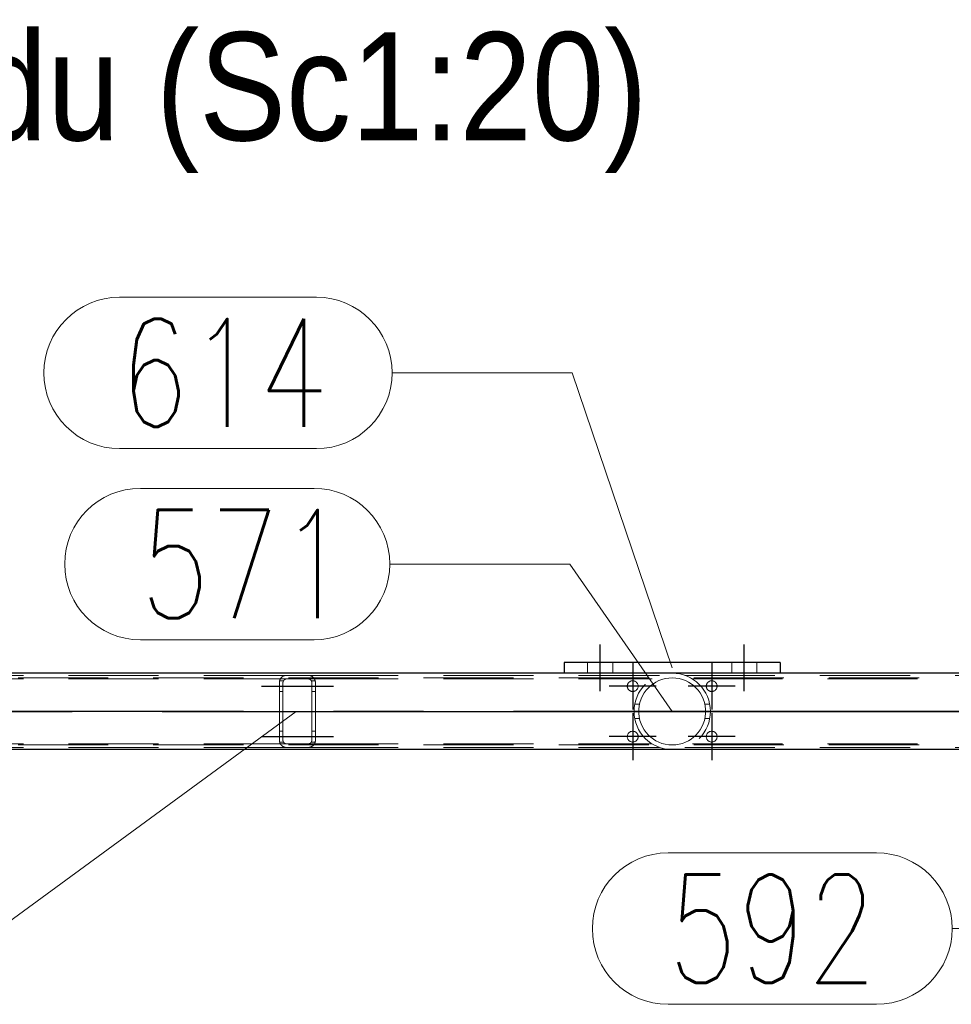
# Model space of a CAD drawing. Header units: millimetres. Extents: x -851 to 2, y 9346 to 10016.
# Tile 468 of 505: x -392 to -366, y 9781 to 9809. Entities that reach past the tile are written whole.
import ezdxf

# ---------------------------------------------------------------- set-up
doc = ezdxf.new("R2010")
doc.units = ezdxf.units.MM
doc.header["$LTSCALE"] = 10
doc.linetypes.add('HIDDEN', pattern=[0.375, 0.25, -0.125])
doc.linetypes.add('MITTE', pattern=[2, 1.25, -0.25, 0.25, -0.25])
for name, color, linetype, lineweight in [('PS_Hidden', 2, 'HIDDEN', 9), ('PS_Pos', 1, 'Continuous', 15), ('PS_Shape', 161, 'Continuous', 30), ('PS_SOLID', 7, 'Continuous', 30), ('PS_TEXT', 3, 'Continuous', 18)]:
    doc.layers.add(name, color=color, linetype=linetype, lineweight=lineweight)
doc.layers.add('PS_Mid', color=5, linetype='MITTE')
doc.styles.add('gil', font='txt', dxfattribs={"width": 0.9})
doc.styles.add('simplex', font='simplex.shx', dxfattribs={"width": 0.75})

# ---------------------------------------------------------------- blocks, each defined once
blk = doc.blocks.new('*X1217')
at = {"color": 3, "style": 'gil', "width": 0.9}
blk.add_text('BA.563 Widok z przodu (Sc1:20)', height=3, dxfattribs=at).set_placement((-427.192, 9805.317))
blk = doc.blocks.new('*X1225')
at = {"layer": 'PS_Hidden', "color": 2, "linetype": 'HIDDEN'}
for p, q in [((-376.482, 9790.835), (-376.482, 9790.535)), ((-375.782, 9790.835), (-375.782, 9790.535)), ((-372.482, 9790.835), (-372.482, 9790.535)), ((-371.782, 9790.835), (-371.782, 9790.535)), ((-168.532, 9790.408), (-423.732, 9790.408)), ((-394.632, 9790.478), (-384.832, 9790.478)), ((-384.991, 9790.399), (-384.989, 9790.403)), ((-384.989, 9790.403), (-384.986, 9790.406)), ((-384.986, 9790.406), (-384.983, 9790.41)), ((-384.983, 9790.41), (-384.98, 9790.413)), ((-384.98, 9790.413), (-384.977, 9790.416)), ((-384.977, 9790.416), (-384.974, 9790.42)), ((-384.974, 9790.42), (-384.97, 9790.423)), ((-384.97, 9790.423), (-384.967, 9790.426)), ((-384.967, 9790.426), (-384.964, 9790.429)), ((-384.964, 9790.429), (-384.96, 9790.432)), ((-384.96, 9790.432), (-384.957, 9790.434)), ((-384.957, 9790.434), (-384.953, 9790.437)), ((-384.953, 9790.437), (-384.95, 9790.44)), ((-384.95, 9790.44), (-384.946, 9790.443)), ((-384.946, 9790.443), (-384.942, 9790.445)), ((-384.942, 9790.445), (-384.938, 9790.448)), ((-384.938, 9790.448), (-384.933, 9790.451)), ((-384.933, 9790.451), (-384.929, 9790.453)), ((-384.929, 9790.453), (-384.924, 9790.456)), ((-384.924, 9790.456), (-384.919, 9790.458)), ((-384.919, 9790.458), (-384.914, 9790.46)), ((-384.914, 9790.46), (-384.909, 9790.463)), ((-384.909, 9790.463), (-384.904, 9790.465)), ((-384.904, 9790.465), (-384.899, 9790.467)), ((-384.899, 9790.467), (-384.893, 9790.468)), ((-384.893, 9790.468), (-384.888, 9790.47)), ((-384.888, 9790.47), (-384.882, 9790.472)), ((-384.882, 9790.472), (-384.875, 9790.473)), ((-384.875, 9790.473), (-384.869, 9790.475)), ((-384.869, 9790.475), (-384.862, 9790.476)), ((-384.862, 9790.476), (-384.855, 9790.477)), ((-384.855, 9790.477), (-384.847, 9790.477)), ((-384.847, 9790.477), (-384.84, 9790.478)), ((-384.84, 9790.478), (-384.832, 9790.478)), ((-384.832, 9790.478), (-384.232, 9790.478)), ((-384.232, 9790.478), (-384.225, 9790.478)), ((-384.232, 9790.478), (-374.484, 9790.478)), ((-384.225, 9790.478), (-384.218, 9790.477)), ((-384.218, 9790.477), (-384.211, 9790.477)), ((-384.211, 9790.477), (-384.203, 9790.476)), ((-384.203, 9790.476), (-384.196, 9790.475)), ((-384.196, 9790.475), (-384.19, 9790.473)), ((-384.19, 9790.473), (-384.183, 9790.472)), ((-384.183, 9790.472), (-384.177, 9790.47)), ((-384.177, 9790.47), (-384.172, 9790.468)), ((-384.172, 9790.468), (-384.166, 9790.467)), ((-384.166, 9790.467), (-384.161, 9790.465)), ((-384.161, 9790.465), (-384.156, 9790.463)), ((-384.156, 9790.463), (-384.151, 9790.461)), ((-384.151, 9790.461), (-384.146, 9790.458)), ((-384.146, 9790.458), (-384.141, 9790.456)), ((-384.141, 9790.456), (-384.137, 9790.454)), ((-384.137, 9790.454), (-384.132, 9790.451)), ((-384.132, 9790.451), (-384.128, 9790.448)), ((-384.128, 9790.448), (-384.124, 9790.446)), ((-384.124, 9790.446), (-384.119, 9790.443)), ((-384.119, 9790.443), (-384.115, 9790.44)), ((-384.115, 9790.44), (-384.112, 9790.437)), ((-384.112, 9790.437), (-384.108, 9790.434)), ((-384.108, 9790.434), (-384.104, 9790.431)), ((-384.104, 9790.431), (-384.101, 9790.428)), ((-384.101, 9790.428), (-384.097, 9790.425)), ((-384.097, 9790.425), (-384.094, 9790.422)), ((-384.094, 9790.422), (-384.091, 9790.419)), ((-384.091, 9790.419), (-384.088, 9790.416)), ((-384.088, 9790.416), (-384.085, 9790.413)), ((-384.085, 9790.413), (-384.082, 9790.41)), ((-384.082, 9790.41), (-384.079, 9790.406)), ((-384.079, 9790.406), (-384.076, 9790.403)), ((-384.076, 9790.403), (-384.074, 9790.4)), ((-377.132, 9790.538), (-377.132, 9790.535)), ((-377.132, 9790.535), (-371.132, 9790.535)), ((-374.23, 9790.403), (-374.325, 9790.388)), ((-374.132, 9790.408), (-374.23, 9790.403)), ((-374.035, 9790.403), (-374.132, 9790.408)), ((-373.94, 9790.388), (-374.035, 9790.403)), ((-373.781, 9790.478), (-364.032, 9790.478)), ((-371.132, 9790.538), (-371.132, 9790.535)), ((-394.632, 9790.378), (-384.832, 9790.378)), ((-385.032, 9790.292), (-385.031, 9790.297)), ((-385.032, 9790.287), (-385.032, 9790.292)), ((-385.032, 9790.283), (-385.032, 9790.287)), ((-385.032, 9790.278), (-385.032, 9790.283)), ((-385.032, 9788.678), (-385.032, 9790.278)), ((-385.031, 9790.302), (-385.03, 9790.306)), ((-385.031, 9790.297), (-385.031, 9790.302)), ((-385.03, 9790.311), (-385.029, 9790.316)), ((-385.03, 9790.306), (-385.03, 9790.311)), ((-385.029, 9790.316), (-385.028, 9790.32)), ((-385.028, 9790.32), (-385.027, 9790.325)), ((-385.027, 9790.325), (-385.026, 9790.329)), ((-385.026, 9790.329), (-385.024, 9790.334)), ((-384.919, 9790.328), (-385.026, 9790.328)), ((-385.024, 9790.334), (-385.023, 9790.338)), ((-385.023, 9790.338), (-385.022, 9790.343)), ((-385.022, 9790.343), (-385.02, 9790.347)), ((-385.02, 9790.347), (-385.018, 9790.352)), ((-385.018, 9790.352), (-385.017, 9790.356)), ((-385.017, 9790.356), (-385.015, 9790.36)), ((-385.015, 9790.36), (-385.013, 9790.364)), ((-385.013, 9790.364), (-385.011, 9790.369)), ((-385.011, 9790.369), (-385.009, 9790.373)), ((-385.009, 9790.373), (-385.006, 9790.377)), ((-385.006, 9790.377), (-385.004, 9790.381)), ((-385.004, 9790.381), (-385.002, 9790.384)), ((-385.002, 9790.384), (-384.999, 9790.388)), ((-384.999, 9790.388), (-384.997, 9790.392)), ((-384.997, 9790.392), (-384.994, 9790.396)), ((-384.994, 9790.396), (-384.991, 9790.399)), ((-384.931, 9790.293), (-384.932, 9790.291)), ((-384.932, 9790.291), (-384.932, 9790.289)), ((-384.932, 9790.289), (-384.932, 9790.287)), ((-384.932, 9790.287), (-384.932, 9790.284)), ((-384.932, 9790.284), (-384.932, 9790.282)), ((-384.932, 9790.282), (-384.932, 9790.28)), ((-384.932, 9790.28), (-384.932, 9790.278)), ((-384.932, 9790.278), (-384.932, 9788.678)), ((-384.93, 9790.298), (-384.931, 9790.295)), ((-384.931, 9790.295), (-384.931, 9790.293)), ((-384.929, 9790.302), (-384.93, 9790.3)), ((-384.93, 9790.3), (-384.93, 9790.298)), ((-384.928, 9790.306), (-384.929, 9790.304)), ((-384.929, 9790.304), (-384.929, 9790.302)), ((-384.927, 9790.311), (-384.928, 9790.308)), ((-384.928, 9790.308), (-384.928, 9790.306)), ((-384.926, 9790.313), (-384.927, 9790.311)), ((-384.925, 9790.315), (-384.926, 9790.313)), ((-384.924, 9790.317), (-384.925, 9790.315)), ((-384.923, 9790.321), (-384.924, 9790.319)), ((-384.924, 9790.319), (-384.924, 9790.317)), ((-384.922, 9790.323), (-384.923, 9790.321)), ((-384.92, 9790.325), (-384.922, 9790.323)), ((-384.919, 9790.327), (-384.92, 9790.325)), ((-384.918, 9790.329), (-384.919, 9790.327)), ((-384.917, 9790.331), (-384.918, 9790.329)), ((-384.916, 9790.333), (-384.917, 9790.331)), ((-384.914, 9790.335), (-384.916, 9790.333)), ((-384.913, 9790.337), (-384.914, 9790.335)), ((-384.912, 9790.339), (-384.913, 9790.337)), ((-384.91, 9790.341), (-384.912, 9790.339)), ((-384.909, 9790.343), (-384.91, 9790.341)), ((-384.907, 9790.344), (-384.909, 9790.343)), ((-384.906, 9790.346), (-384.907, 9790.344)), ((-384.904, 9790.348), (-384.906, 9790.346)), ((-384.902, 9790.349), (-384.904, 9790.348)), ((-384.901, 9790.351), (-384.902, 9790.349)), ((-384.899, 9790.353), (-384.901, 9790.351)), ((-384.897, 9790.354), (-384.899, 9790.353)), ((-384.895, 9790.356), (-384.897, 9790.354)), ((-384.893, 9790.357), (-384.895, 9790.356)), ((-384.891, 9790.359), (-384.893, 9790.357)), ((-384.889, 9790.36), (-384.891, 9790.359)), ((-384.887, 9790.362), (-384.889, 9790.36)), ((-384.885, 9790.363), (-384.887, 9790.362)), ((-384.882, 9790.365), (-384.885, 9790.363)), ((-384.88, 9790.366), (-384.882, 9790.365)), ((-384.877, 9790.367), (-384.88, 9790.366)), ((-384.875, 9790.369), (-384.877, 9790.367)), ((-384.872, 9790.37), (-384.875, 9790.369)), ((-384.869, 9790.371), (-384.872, 9790.37)), ((-384.867, 9790.372), (-384.869, 9790.371)), ((-384.864, 9790.373), (-384.867, 9790.372)), ((-384.861, 9790.374), (-384.864, 9790.373)), ((-384.858, 9790.375), (-384.861, 9790.374)), ((-384.855, 9790.375), (-384.858, 9790.375)), ((-384.852, 9790.376), (-384.855, 9790.375)), ((-384.849, 9790.377), (-384.852, 9790.376)), ((-384.845, 9790.377), (-384.849, 9790.377)), ((-384.842, 9790.377), (-384.845, 9790.377)), ((-384.839, 9790.378), (-384.842, 9790.377)), ((-384.836, 9790.378), (-384.839, 9790.378)), ((-384.832, 9790.378), (-384.836, 9790.378)), ((-384.232, 9790.378), (-384.832, 9790.378)), ((-384.229, 9790.378), (-384.232, 9790.378)), ((-384.232, 9790.378), (-384.232, 9790.378)), ((-384.232, 9790.378), (-374.692, 9790.378)), ((-384.226, 9790.378), (-384.229, 9790.378)), ((-384.222, 9790.377), (-384.226, 9790.378)), ((-384.219, 9790.377), (-384.222, 9790.377)), ((-384.216, 9790.376), (-384.219, 9790.377)), ((-384.212, 9790.376), (-384.216, 9790.376)), ((-384.209, 9790.375), (-384.212, 9790.376)), ((-384.206, 9790.374), (-384.209, 9790.375)), ((-384.203, 9790.373), (-384.206, 9790.374)), ((-384.2, 9790.373), (-384.203, 9790.373)), ((-384.197, 9790.372), (-384.2, 9790.373)), ((-384.195, 9790.37), (-384.197, 9790.372)), ((-384.192, 9790.369), (-384.195, 9790.37)), ((-384.189, 9790.368), (-384.192, 9790.369)), ((-384.187, 9790.367), (-384.189, 9790.368)), ((-384.184, 9790.366), (-384.187, 9790.367)), ((-384.182, 9790.364), (-384.184, 9790.366)), ((-384.18, 9790.363), (-384.182, 9790.364)), ((-384.177, 9790.361), (-384.18, 9790.363)), ((-384.175, 9790.36), (-384.177, 9790.361)), ((-384.173, 9790.358), (-384.175, 9790.36)), ((-384.171, 9790.357), (-384.173, 9790.358)), ((-384.169, 9790.355), (-384.171, 9790.357)), ((-384.167, 9790.353), (-384.169, 9790.355)), ((-384.165, 9790.352), (-384.167, 9790.353)), ((-384.163, 9790.35), (-384.165, 9790.352)), ((-384.162, 9790.349), (-384.163, 9790.35)), ((-384.16, 9790.347), (-384.162, 9790.349)), ((-384.159, 9790.345), (-384.16, 9790.347)), ((-384.157, 9790.344), (-384.159, 9790.345)), ((-384.156, 9790.342), (-384.157, 9790.344)), ((-384.154, 9790.34), (-384.156, 9790.342)), ((-384.153, 9790.338), (-384.154, 9790.34)), ((-384.151, 9790.336), (-384.153, 9790.338)), ((-384.15, 9790.335), (-384.151, 9790.336)), ((-384.149, 9790.333), (-384.15, 9790.335)), ((-384.148, 9790.331), (-384.149, 9790.333)), ((-384.146, 9790.329), (-384.148, 9790.331)), ((-384.145, 9790.327), (-384.146, 9790.329)), ((-384.039, 9790.328), (-384.146, 9790.328)), ((-384.144, 9790.325), (-384.145, 9790.327)), ((-384.143, 9790.323), (-384.144, 9790.325)), ((-384.142, 9790.321), (-384.143, 9790.323)), ((-384.141, 9790.319), (-384.142, 9790.321)), ((-384.14, 9790.317), (-384.141, 9790.319)), ((-384.139, 9790.315), (-384.14, 9790.317)), ((-384.139, 9790.312), (-384.139, 9790.315)), ((-384.138, 9790.31), (-384.139, 9790.312)), ((-384.137, 9790.308), (-384.138, 9790.31)), ((-384.136, 9790.306), (-384.137, 9790.308)), ((-384.136, 9790.304), (-384.136, 9790.306)), ((-384.135, 9790.302), (-384.136, 9790.304)), ((-384.135, 9790.3), (-384.135, 9790.302)), ((-384.134, 9790.297), (-384.135, 9790.3)), ((-384.134, 9790.295), (-384.134, 9790.297)), ((-384.134, 9790.293), (-384.134, 9790.295)), ((-384.133, 9790.291), (-384.134, 9790.293)), ((-384.133, 9790.289), (-384.133, 9790.291)), ((-384.133, 9790.287), (-384.133, 9790.289)), ((-384.133, 9790.284), (-384.133, 9790.287)), ((-384.132, 9790.282), (-384.133, 9790.284)), ((-384.132, 9790.28), (-384.132, 9790.282)), ((-384.132, 9790.278), (-384.132, 9790.28)), ((-384.132, 9788.678), (-384.132, 9790.278)), ((-384.074, 9790.4), (-384.071, 9790.396)), ((-384.071, 9790.396), (-384.068, 9790.392)), ((-384.068, 9790.392), (-384.066, 9790.389)), ((-384.066, 9790.389), (-384.063, 9790.385)), ((-384.063, 9790.385), (-384.061, 9790.381)), ((-384.061, 9790.381), (-384.059, 9790.377)), ((-384.059, 9790.377), (-384.057, 9790.373)), ((-384.057, 9790.373), (-384.054, 9790.369)), ((-384.054, 9790.369), (-384.052, 9790.365)), ((-384.052, 9790.365), (-384.05, 9790.361)), ((-384.05, 9790.361), (-384.048, 9790.356)), ((-384.048, 9790.356), (-384.047, 9790.352)), ((-384.047, 9790.352), (-384.045, 9790.348)), ((-384.045, 9790.348), (-384.043, 9790.343)), ((-384.043, 9790.343), (-384.042, 9790.339)), ((-384.042, 9790.339), (-384.041, 9790.334)), ((-384.041, 9790.334), (-384.039, 9790.33)), ((-384.039, 9790.33), (-384.038, 9790.325)), ((-384.038, 9790.325), (-384.037, 9790.32)), ((-384.037, 9790.32), (-384.036, 9790.316)), ((-384.036, 9790.316), (-384.035, 9790.311)), ((-384.035, 9790.311), (-384.034, 9790.306)), ((-384.034, 9790.306), (-384.034, 9790.302)), ((-384.034, 9790.302), (-384.033, 9790.297)), ((-384.033, 9790.297), (-384.033, 9790.292)), ((-384.033, 9790.292), (-384.033, 9790.287)), ((-384.033, 9790.287), (-384.032, 9790.283)), ((-384.032, 9790.283), (-384.032, 9790.278)), ((-384.032, 9790.278), (-384.032, 9788.678)), ((-374.793, 9790.133), (-374.855, 9790.064)), ((-374.725, 9790.194), (-374.793, 9790.133)), ((-374.655, 9790.247), (-374.725, 9790.194)), ((-374.583, 9790.292), (-374.655, 9790.247)), ((-374.503, 9790.331), (-374.583, 9790.292)), ((-374.417, 9790.363), (-374.503, 9790.331)), ((-374.325, 9790.388), (-374.417, 9790.363)), ((-373.848, 9790.363), (-373.94, 9790.388)), ((-373.762, 9790.331), (-373.848, 9790.363)), ((-373.682, 9790.292), (-373.762, 9790.331)), ((-373.61, 9790.247), (-373.682, 9790.292)), ((-373.539, 9790.194), (-373.61, 9790.247)), ((-373.572, 9790.378), (-364.032, 9790.378)), ((-373.472, 9790.133), (-373.539, 9790.194)), ((-373.41, 9790.064), (-373.472, 9790.133)), ((-384.932, 9790.028), (-385.032, 9790.028)), ((-384.032, 9790.028), (-384.132, 9790.028)), ((-374.956, 9789.91), (-374.996, 9789.824)), ((-374.909, 9789.989), (-374.956, 9789.91)), ((-374.855, 9790.064), (-374.909, 9789.989)), ((-373.355, 9789.989), (-373.41, 9790.064)), ((-373.309, 9789.91), (-373.355, 9789.989)), ((-373.269, 9789.824), (-373.309, 9789.91)), ((-375.173, 9789.678), (-375.041, 9789.678)), ((-375.05, 9789.629), (-375.061, 9789.527)), ((-375.028, 9789.729), (-375.05, 9789.629)), ((-374.996, 9789.824), (-375.028, 9789.729)), ((-373.237, 9789.729), (-373.269, 9789.824)), ((-373.215, 9789.629), (-373.237, 9789.729)), ((-373.091, 9789.678), (-373.224, 9789.678)), ((-373.204, 9789.527), (-373.215, 9789.629)), ((-375.061, 9789.527), (-375.061, 9789.428)), ((-375.061, 9789.428), (-375.05, 9789.327)), ((-375.05, 9789.327), (-375.028, 9789.227)), ((-373.237, 9789.227), (-373.215, 9789.327)), ((-373.215, 9789.327), (-373.204, 9789.428)), ((-373.204, 9789.428), (-373.204, 9789.527)), ((-375.173, 9789.278), (-375.041, 9789.278)), ((-375.028, 9789.227), (-374.996, 9789.132)), ((-374.996, 9789.132), (-374.956, 9789.046)), ((-374.956, 9789.046), (-374.909, 9788.967)), ((-373.355, 9788.967), (-373.309, 9789.046)), ((-373.309, 9789.046), (-373.269, 9789.132)), ((-373.269, 9789.132), (-373.237, 9789.227)), ((-373.091, 9789.278), (-373.224, 9789.278)), ((-384.932, 9788.928), (-385.032, 9788.928)), ((-384.032, 9788.928), (-384.132, 9788.928)), ((-374.909, 9788.967), (-374.855, 9788.892)), ((-374.855, 9788.892), (-374.793, 9788.823)), ((-374.793, 9788.823), (-374.725, 9788.762)), ((-373.539, 9788.762), (-373.472, 9788.823)), ((-373.472, 9788.823), (-373.41, 9788.892)), ((-373.41, 9788.892), (-373.355, 9788.967)), ((-168.532, 9788.548), (-423.732, 9788.548)), ((-394.632, 9788.578), (-384.832, 9788.578)), ((-385.032, 9788.673), (-385.032, 9788.678)), ((-385.032, 9788.668), (-385.032, 9788.673)), ((-385.032, 9788.664), (-385.032, 9788.668)), ((-385.031, 9788.659), (-385.032, 9788.664)), ((-385.031, 9788.654), (-385.031, 9788.659)), ((-385.03, 9788.649), (-385.031, 9788.654)), ((-385.03, 9788.645), (-385.03, 9788.649)), ((-385.029, 9788.64), (-385.03, 9788.645)), ((-385.028, 9788.636), (-385.029, 9788.64)), ((-385.027, 9788.631), (-385.028, 9788.636)), ((-385.026, 9788.626), (-385.027, 9788.631)), ((-384.919, 9788.628), (-385.026, 9788.628)), ((-385.024, 9788.622), (-385.026, 9788.626)), ((-385.023, 9788.617), (-385.024, 9788.622)), ((-385.022, 9788.613), (-385.023, 9788.617)), ((-385.02, 9788.608), (-385.022, 9788.613)), ((-385.018, 9788.604), (-385.02, 9788.608)), ((-385.017, 9788.6), (-385.018, 9788.604)), ((-385.015, 9788.596), (-385.017, 9788.6)), ((-385.013, 9788.591), (-385.015, 9788.596)), ((-385.011, 9788.587), (-385.013, 9788.591)), ((-385.009, 9788.583), (-385.011, 9788.587)), ((-385.006, 9788.579), (-385.009, 9788.583)), ((-385.004, 9788.575), (-385.006, 9788.579)), ((-385.002, 9788.571), (-385.004, 9788.575)), ((-384.999, 9788.568), (-385.002, 9788.571)), ((-384.997, 9788.564), (-384.999, 9788.568)), ((-384.994, 9788.56), (-384.997, 9788.564)), ((-384.991, 9788.556), (-384.994, 9788.56)), ((-384.989, 9788.553), (-384.991, 9788.556)), ((-384.986, 9788.549), (-384.989, 9788.553)), ((-384.983, 9788.546), (-384.986, 9788.549)), ((-384.98, 9788.543), (-384.983, 9788.546)), ((-384.977, 9788.539), (-384.98, 9788.543)), ((-384.974, 9788.536), (-384.977, 9788.539)), ((-384.97, 9788.533), (-384.974, 9788.536)), ((-384.967, 9788.53), (-384.97, 9788.533)), ((-384.964, 9788.527), (-384.967, 9788.53)), ((-384.96, 9788.524), (-384.964, 9788.527)), ((-384.957, 9788.521), (-384.96, 9788.524)), ((-384.953, 9788.519), (-384.957, 9788.521)), ((-384.95, 9788.516), (-384.953, 9788.519)), ((-384.946, 9788.513), (-384.95, 9788.516)), ((-384.942, 9788.511), (-384.946, 9788.513)), ((-384.938, 9788.508), (-384.942, 9788.511)), ((-384.933, 9788.505), (-384.938, 9788.508)), ((-384.929, 9788.503), (-384.933, 9788.505)), ((-384.932, 9788.678), (-384.932, 9788.676)), ((-384.932, 9788.676), (-384.932, 9788.674)), ((-384.932, 9788.674), (-384.932, 9788.671)), ((-384.932, 9788.671), (-384.932, 9788.669)), ((-384.932, 9788.669), (-384.932, 9788.667)), ((-384.932, 9788.667), (-384.932, 9788.665)), ((-384.932, 9788.665), (-384.931, 9788.663)), ((-384.931, 9788.663), (-384.931, 9788.66)), ((-384.931, 9788.66), (-384.93, 9788.658)), ((-384.93, 9788.658), (-384.93, 9788.656)), ((-384.93, 9788.656), (-384.929, 9788.654)), ((-384.929, 9788.654), (-384.929, 9788.652)), ((-384.929, 9788.652), (-384.928, 9788.649)), ((-384.924, 9788.5), (-384.929, 9788.503)), ((-384.928, 9788.649), (-384.928, 9788.647)), ((-384.928, 9788.647), (-384.927, 9788.645)), ((-384.927, 9788.645), (-384.926, 9788.643)), ((-384.926, 9788.643), (-384.925, 9788.641)), ((-384.925, 9788.641), (-384.924, 9788.639)), ((-384.924, 9788.639), (-384.924, 9788.637)), ((-384.924, 9788.637), (-384.923, 9788.635)), ((-384.919, 9788.498), (-384.924, 9788.5)), ((-384.923, 9788.635), (-384.922, 9788.633)), ((-384.922, 9788.633), (-384.92, 9788.63)), ((-384.92, 9788.63), (-384.919, 9788.628)), ((-384.919, 9788.628), (-384.918, 9788.626)), ((-384.914, 9788.495), (-384.919, 9788.498)), ((-384.918, 9788.626), (-384.917, 9788.625)), ((-384.917, 9788.625), (-384.916, 9788.623)), ((-384.916, 9788.623), (-384.914, 9788.621)), ((-384.914, 9788.621), (-384.913, 9788.619)), ((-384.909, 9788.493), (-384.914, 9788.495)), ((-384.913, 9788.619), (-384.912, 9788.617)), ((-384.912, 9788.617), (-384.91, 9788.615)), ((-384.91, 9788.615), (-384.909, 9788.613)), ((-384.909, 9788.613), (-384.907, 9788.611)), ((-384.904, 9788.491), (-384.909, 9788.493)), ((-384.907, 9788.611), (-384.906, 9788.61)), ((-384.906, 9788.61), (-384.904, 9788.608)), ((-384.904, 9788.608), (-384.902, 9788.606)), ((-384.899, 9788.489), (-384.904, 9788.491)), ((-384.902, 9788.606), (-384.901, 9788.605)), ((-384.901, 9788.605), (-384.899, 9788.603)), ((-384.899, 9788.603), (-384.897, 9788.602)), ((-384.893, 9788.487), (-384.899, 9788.489)), ((-384.897, 9788.602), (-384.895, 9788.6)), ((-384.895, 9788.6), (-384.893, 9788.598)), ((-384.893, 9788.598), (-384.891, 9788.597)), ((-384.891, 9788.597), (-384.889, 9788.595)), ((-384.889, 9788.595), (-384.887, 9788.594)), ((-384.887, 9788.594), (-384.885, 9788.593)), ((-384.885, 9788.593), (-384.882, 9788.591)), ((-384.882, 9788.591), (-384.88, 9788.59)), ((-384.88, 9788.59), (-384.877, 9788.589)), ((-384.877, 9788.589), (-384.875, 9788.587)), ((-384.875, 9788.587), (-384.872, 9788.586)), ((-384.872, 9788.586), (-384.869, 9788.585)), ((-384.869, 9788.585), (-384.867, 9788.584)), ((-384.867, 9788.584), (-384.864, 9788.583)), ((-384.864, 9788.583), (-384.861, 9788.582)), ((-384.861, 9788.582), (-384.858, 9788.581)), ((-384.858, 9788.581), (-384.855, 9788.58)), ((-384.855, 9788.58), (-384.852, 9788.58)), ((-384.852, 9788.58), (-384.849, 9788.579)), ((-384.849, 9788.579), (-384.845, 9788.579)), ((-384.845, 9788.579), (-384.842, 9788.578)), ((-384.842, 9788.578), (-384.839, 9788.578)), ((-384.839, 9788.578), (-384.836, 9788.578)), ((-384.836, 9788.578), (-384.832, 9788.578)), ((-384.832, 9788.578), (-384.232, 9788.578)), ((-384.832, 9788.578), (-384.832, 9788.578)), ((-384.232, 9788.578), (-384.229, 9788.578)), ((-384.232, 9788.578), (-374.692, 9788.578)), ((-384.229, 9788.578), (-384.226, 9788.578)), ((-384.226, 9788.578), (-384.222, 9788.578)), ((-384.222, 9788.578), (-384.219, 9788.579)), ((-384.219, 9788.579), (-384.216, 9788.579)), ((-384.216, 9788.579), (-384.212, 9788.58)), ((-384.212, 9788.58), (-384.209, 9788.581)), ((-384.209, 9788.581), (-384.206, 9788.581)), ((-384.206, 9788.581), (-384.203, 9788.582)), ((-384.203, 9788.582), (-384.2, 9788.583)), ((-384.2, 9788.583), (-384.197, 9788.584)), ((-384.197, 9788.584), (-384.195, 9788.585)), ((-384.195, 9788.585), (-384.192, 9788.586)), ((-384.192, 9788.586), (-384.189, 9788.588)), ((-384.189, 9788.588), (-384.187, 9788.589)), ((-384.187, 9788.589), (-384.184, 9788.59)), ((-384.184, 9788.59), (-384.182, 9788.592)), ((-384.182, 9788.592), (-384.18, 9788.593)), ((-384.18, 9788.593), (-384.177, 9788.595)), ((-384.177, 9788.595), (-384.175, 9788.596)), ((-384.175, 9788.596), (-384.173, 9788.598)), ((-384.173, 9788.598), (-384.171, 9788.599)), ((-384.166, 9788.489), (-384.172, 9788.487)), ((-384.171, 9788.599), (-384.169, 9788.601)), ((-384.169, 9788.601), (-384.167, 9788.602)), ((-384.167, 9788.602), (-384.165, 9788.604)), ((-384.161, 9788.491), (-384.166, 9788.489)), ((-384.165, 9788.604), (-384.163, 9788.606)), ((-384.163, 9788.606), (-384.162, 9788.607)), ((-384.162, 9788.607), (-384.16, 9788.609)), ((-384.156, 9788.493), (-384.161, 9788.491)), ((-384.16, 9788.609), (-384.159, 9788.61)), ((-384.159, 9788.61), (-384.157, 9788.612)), ((-384.157, 9788.612), (-384.156, 9788.614)), ((-384.156, 9788.614), (-384.154, 9788.616)), ((-384.151, 9788.495), (-384.156, 9788.493)), ((-384.154, 9788.616), (-384.153, 9788.618)), ((-384.153, 9788.618), (-384.151, 9788.619)), ((-384.151, 9788.619), (-384.15, 9788.621)), ((-384.146, 9788.497), (-384.151, 9788.495)), ((-384.15, 9788.621), (-384.149, 9788.623)), ((-384.149, 9788.623), (-384.148, 9788.625)), ((-384.148, 9788.625), (-384.146, 9788.627)), ((-384.146, 9788.627), (-384.145, 9788.629)), ((-384.039, 9788.628), (-384.146, 9788.628)), ((-384.141, 9788.5), (-384.146, 9788.497)), ((-384.145, 9788.629), (-384.144, 9788.631)), ((-384.144, 9788.631), (-384.143, 9788.633)), ((-384.143, 9788.633), (-384.142, 9788.635)), ((-384.142, 9788.635), (-384.141, 9788.637)), ((-384.141, 9788.637), (-384.14, 9788.639)), ((-384.137, 9788.502), (-384.141, 9788.5)), ((-384.14, 9788.639), (-384.139, 9788.641)), ((-384.139, 9788.643), (-384.138, 9788.645)), ((-384.139, 9788.641), (-384.139, 9788.643)), ((-384.138, 9788.645), (-384.137, 9788.648)), ((-384.137, 9788.648), (-384.136, 9788.65)), ((-384.132, 9788.505), (-384.137, 9788.502)), ((-384.136, 9788.652), (-384.135, 9788.654)), ((-384.136, 9788.65), (-384.136, 9788.652)), ((-384.135, 9788.656), (-384.134, 9788.658)), ((-384.135, 9788.654), (-384.135, 9788.656)), ((-384.134, 9788.663), (-384.133, 9788.665)), ((-384.134, 9788.661), (-384.134, 9788.663)), ((-384.134, 9788.658), (-384.134, 9788.661)), ((-384.133, 9788.671), (-384.132, 9788.674)), ((-384.133, 9788.669), (-384.133, 9788.671)), ((-384.133, 9788.667), (-384.133, 9788.669)), ((-384.133, 9788.665), (-384.133, 9788.667)), ((-384.132, 9788.676), (-384.132, 9788.678)), ((-384.132, 9788.674), (-384.132, 9788.676)), ((-384.128, 9788.507), (-384.132, 9788.505)), ((-384.124, 9788.51), (-384.128, 9788.507)), ((-384.119, 9788.513), (-384.124, 9788.51)), ((-384.115, 9788.516), (-384.119, 9788.513)), ((-384.112, 9788.519), (-384.115, 9788.516)), ((-384.108, 9788.521), (-384.112, 9788.519)), ((-384.104, 9788.524), (-384.108, 9788.521)), ((-384.101, 9788.527), (-384.104, 9788.524)), ((-384.097, 9788.53), (-384.101, 9788.527)), ((-384.094, 9788.533), (-384.097, 9788.53)), ((-384.091, 9788.536), (-384.094, 9788.533)), ((-384.088, 9788.54), (-384.091, 9788.536)), ((-384.085, 9788.543), (-384.088, 9788.54)), ((-384.082, 9788.546), (-384.085, 9788.543)), ((-384.079, 9788.549), (-384.082, 9788.546)), ((-384.076, 9788.553), (-384.079, 9788.549)), ((-384.074, 9788.556), (-384.076, 9788.553)), ((-384.071, 9788.56), (-384.074, 9788.556)), ((-384.068, 9788.563), (-384.071, 9788.56)), ((-384.066, 9788.567), (-384.068, 9788.563)), ((-384.063, 9788.571), (-384.066, 9788.567)), ((-384.061, 9788.575), (-384.063, 9788.571)), ((-384.059, 9788.579), (-384.061, 9788.575)), ((-384.057, 9788.583), (-384.059, 9788.579)), ((-384.054, 9788.587), (-384.057, 9788.583)), ((-384.052, 9788.591), (-384.054, 9788.587)), ((-384.05, 9788.595), (-384.052, 9788.591)), ((-384.048, 9788.599), (-384.05, 9788.595)), ((-384.047, 9788.604), (-384.048, 9788.599)), ((-384.045, 9788.608), (-384.047, 9788.604)), ((-384.043, 9788.612), (-384.045, 9788.608)), ((-384.042, 9788.617), (-384.043, 9788.612)), ((-384.041, 9788.621), (-384.042, 9788.617)), ((-384.039, 9788.626), (-384.041, 9788.621)), ((-384.038, 9788.631), (-384.039, 9788.626)), ((-384.037, 9788.635), (-384.038, 9788.631)), ((-384.036, 9788.64), (-384.037, 9788.635)), ((-384.035, 9788.645), (-384.036, 9788.64)), ((-384.034, 9788.649), (-384.035, 9788.645)), ((-384.033, 9788.659), (-384.034, 9788.654)), ((-384.034, 9788.654), (-384.034, 9788.649)), ((-384.032, 9788.673), (-384.033, 9788.668)), ((-384.033, 9788.668), (-384.033, 9788.664)), ((-384.033, 9788.664), (-384.033, 9788.659)), ((-384.032, 9788.678), (-384.032, 9788.673)), ((-374.725, 9788.762), (-374.655, 9788.709)), ((-374.655, 9788.709), (-374.583, 9788.664)), ((-374.583, 9788.664), (-374.503, 9788.625)), ((-374.503, 9788.625), (-374.417, 9788.592)), ((-374.417, 9788.592), (-374.325, 9788.568)), ((-374.325, 9788.568), (-374.23, 9788.553)), ((-374.23, 9788.553), (-374.132, 9788.548)), ((-374.132, 9788.548), (-374.035, 9788.553)), ((-374.035, 9788.553), (-373.94, 9788.568)), ((-373.94, 9788.568), (-373.848, 9788.592)), ((-373.848, 9788.592), (-373.762, 9788.625)), ((-373.762, 9788.625), (-373.682, 9788.664)), ((-373.682, 9788.664), (-373.61, 9788.709)), ((-373.61, 9788.709), (-373.539, 9788.762)), ((-373.572, 9788.578), (-364.032, 9788.578)), ((-394.632, 9788.478), (-384.832, 9788.478)), ((-384.888, 9788.486), (-384.893, 9788.487)), ((-384.882, 9788.484), (-384.888, 9788.486)), ((-384.875, 9788.483), (-384.882, 9788.484)), ((-384.869, 9788.481), (-384.875, 9788.483)), ((-384.862, 9788.48), (-384.869, 9788.481)), ((-384.855, 9788.479), (-384.862, 9788.48)), ((-384.847, 9788.478), (-384.855, 9788.479)), ((-384.84, 9788.478), (-384.847, 9788.478)), ((-384.832, 9788.478), (-384.84, 9788.478)), ((-384.232, 9788.478), (-384.832, 9788.478)), ((-384.225, 9788.478), (-384.232, 9788.478)), ((-384.232, 9788.478), (-384.232, 9788.478)), ((-384.232, 9788.478), (-374.484, 9788.478)), ((-384.218, 9788.478), (-384.225, 9788.478)), ((-384.211, 9788.479), (-384.218, 9788.478)), ((-384.203, 9788.48), (-384.211, 9788.479)), ((-384.196, 9788.481), (-384.203, 9788.48)), ((-384.19, 9788.482), (-384.196, 9788.481)), ((-384.183, 9788.484), (-384.19, 9788.482)), ((-384.177, 9788.486), (-384.183, 9788.484)), ((-384.172, 9788.487), (-384.177, 9788.486)), ((-373.781, 9788.478), (-364.032, 9788.478))]:
    blk.add_line(p, q, dxfattribs=at)
at = {"layer": 'PS_Hidden', "color": 2, "extrusion": (0, 0, -1)}
for centre in [(375.228, 9790.178), (373.036, 9790.178), (375.228, 9788.778), (373.036, 9788.778)]:
    blk.add_circle(centre, 0.15, dxfattribs=at)
at = {"layer": 'PS_Hidden', "extrusion": (0, 0, -1)}
for start, end in [(270, 90), (90, 270)]:
    blk.add_arc((374.132, 9789.478), 1.06, start, end, dxfattribs=at)
at = {"layer": 'PS_Mid', "color": 5, "linetype": 'MITTE'}
for p, q in [((-376.132, 9790.035), (-376.132, 9791.335)), ((-376.132, 9790.035), (-376.132, 9791.335)), ((-372.132, 9790.035), (-372.132, 9791.335)), ((-372.132, 9790.035), (-372.132, 9791.335)), ((-375.228, 9790.828), (-375.228, 9789.528)), ((-375.228, 9790.828), (-375.228, 9789.528)), ((-373.036, 9790.828), (-373.036, 9789.528)), ((-373.036, 9790.828), (-373.036, 9789.528)), ((-385.532, 9790.178), (-384.432, 9790.178)), ((-385.532, 9790.178), (-384.432, 9790.178)), ((-384.632, 9790.178), (-383.532, 9790.178)), ((-384.632, 9790.178), (-383.532, 9790.178)), ((-374.578, 9790.178), (-375.878, 9790.178)), ((-374.578, 9790.178), (-375.878, 9790.178)), ((-372.386, 9790.178), (-373.686, 9790.178)), ((-372.386, 9790.178), (-373.686, 9790.178)), ((-428.281, 9789.478), (-371.984, 9789.478)), ((-166.032, 9789.478), (-426.232, 9789.478)), ((-384.532, 9789.478), (-384.532, 9789.478)), ((-376.281, 9789.478), (-319.984, 9789.478)), ((-374.539, 9789.478), (-375.692, 9789.478)), ((-375.228, 9789.428), (-375.228, 9788.128)), ((-375.228, 9789.428), (-375.228, 9788.128)), ((-374.132, 9789.478), (-374.132, 9789.478)), ((-373.726, 9789.478), (-372.572, 9789.478)), ((-373.036, 9789.428), (-373.036, 9788.128)), ((-373.036, 9789.428), (-373.036, 9788.128)), ((-385.532, 9788.778), (-384.432, 9788.778)), ((-385.532, 9788.778), (-384.432, 9788.778)), ((-384.632, 9788.778), (-383.532, 9788.778)), ((-384.632, 9788.778), (-383.532, 9788.778)), ((-374.578, 9788.778), (-375.878, 9788.778)), ((-374.578, 9788.778), (-375.878, 9788.778)), ((-372.386, 9788.778), (-373.686, 9788.778)), ((-372.386, 9788.778), (-373.686, 9788.778))]:
    blk.add_line(p, q, dxfattribs=at)
at = {"layer": 'PS_SOLID', "color": 7, "linetype": 'Continuous'}
for p, q in [((-371.132, 9790.835), (-377.132, 9790.835)), ((-377.132, 9790.835), (-377.132, 9790.538)), ((-371.132, 9790.835), (-371.132, 9790.538)), ((-168.532, 9790.538), (-423.732, 9790.538)), ((-168.532, 9788.418), (-423.732, 9788.418))]:
    blk.add_line(p, q, dxfattribs=at)
blk = doc.blocks.new('*X1265')
at = {"color": 1}
for p, q in [((-389.468, 9800.967), (-384.004, 9800.967)), ((-381.904, 9798.867), (-376.904, 9798.867)), ((-374.132, 9790.685), (-376.904, 9798.867)), ((-389.468, 9796.767), (-384.004, 9796.767))]:
    blk.add_line(p, q, dxfattribs=at)
for centre, start, end in [((-389.468, 9798.867), 90, 270), ((-384.004, 9798.867), 270, 90)]:
    blk.add_arc(centre, 2.1, start, end, dxfattribs=at)
at = {"color": 30, "style": 'simplex', "width": 0.75}
blk.add_text('614', height=3, dxfattribs=at).set_placement((-389.468, 9797.367))
blk = doc.blocks.new('*X1266')
at = {"color": 1}
for p, q in [((-388.89, 9795.665), (-384.069, 9795.665)), ((-381.969, 9793.565), (-376.969, 9793.565)), ((-374.132, 9789.478), (-376.969, 9793.565)), ((-388.89, 9791.465), (-384.069, 9791.465))]:
    blk.add_line(p, q, dxfattribs=at)
for centre, start, end in [((-388.89, 9793.565), 90, 270), ((-384.069, 9793.565), 270, 90)]:
    blk.add_arc(centre, 2.1, start, end, dxfattribs=at)
at = {"color": 30, "style": 'simplex', "width": 0.75}
blk.add_text('571', height=3, dxfattribs=at).set_placement((-388.89, 9792.065))
blk = doc.blocks.new('*X1429')
at = {"color": 1}
for p, q in [((-384.569, 9789.478), (-392.797, 9783.453)), ((-405.683, 9785.553), (-399.897, 9785.553)), ((-397.797, 9783.453), (-392.797, 9783.453)), ((-405.683, 9781.353), (-399.897, 9781.353))]:
    blk.add_line(p, q, dxfattribs=at)
for centre, start, end in [((-405.683, 9783.453), 90, 270), ((-399.897, 9783.453), 270, 90)]:
    blk.add_arc(centre, 2.1, start, end, dxfattribs=at)
at = {"color": 30, "style": 'simplex', "width": 0.75}
blk.add_text('592', height=3, dxfattribs=at).set_placement((-405.683, 9781.953))
blk = doc.blocks.new('*X1431')
at = {"color": 1}
for p, q in [((-353.133, 9789.478), (-361.362, 9783.453)), ((-374.248, 9785.553), (-368.462, 9785.553)), ((-366.362, 9783.453), (-361.362, 9783.453)), ((-374.248, 9781.353), (-368.462, 9781.353))]:
    blk.add_line(p, q, dxfattribs=at)
for centre, start, end in [((-374.248, 9783.453), 90, 270), ((-368.462, 9783.453), 270, 90)]:
    blk.add_arc(centre, 2.1, start, end, dxfattribs=at)
at = {"color": 30, "style": 'simplex', "width": 0.75}
blk.add_text('592', height=3, dxfattribs=at).set_placement((-374.248, 9781.953))
blk = doc.blocks.new('*X1432')
at = {"color": 1}
for p, q in [((-363.533, 9789.478), (-361.362, 9783.453)), ((-374.248, 9785.553), (-368.462, 9785.553)), ((-366.362, 9783.453), (-361.362, 9783.453)), ((-374.248, 9781.353), (-368.462, 9781.353))]:
    blk.add_line(p, q, dxfattribs=at)
for centre, start, end in [((-374.248, 9783.453), 90, 270), ((-368.462, 9783.453), 270, 90)]:
    blk.add_arc(centre, 2.1, start, end, dxfattribs=at)
at = {"color": 30, "style": 'simplex', "width": 0.75}
blk.add_text('592', height=3, dxfattribs=at).set_placement((-374.248, 9781.953))

msp = doc.modelspace()

# ---------------------------------------------------------------- block references
at = {"layer": 'PS_Pos'}
for name in ['*X1265', '*X1266', '*X1429', '*X1431', '*X1432']:
    msp.add_blockref(name, (0, 0), dxfattribs=at)
at = {"layer": 'PS_Shape', "color": 31}
msp.add_blockref('*X1225', (0, 0), dxfattribs=at)
at = {"layer": 'PS_TEXT'}
msp.add_blockref('*X1217', (0, 0), dxfattribs=at)

doc.saveas('drawing.dxf')
